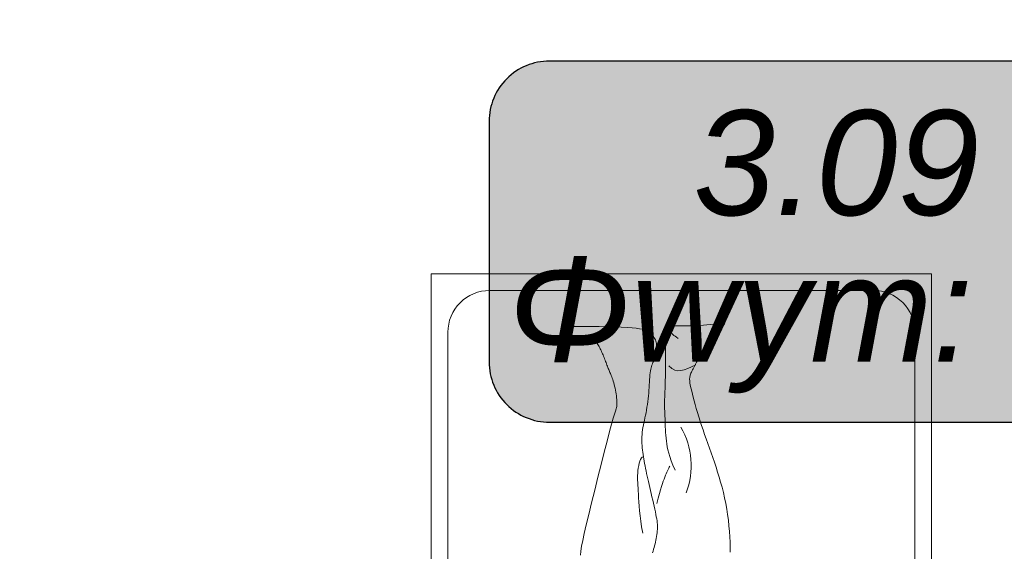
# Model space of a CAD drawing. Header units: millimetres. Extents: x 24385 to 79107, y -56478 to -23676.
# Tile 397 of 656: x 44702 to 44844, y -39987 to -39910. Entities that reach past the tile are written whole.
import ezdxf
from ezdxf.lldxf.tags import DXFTag

# ---------------------------------------------------------------- set-up
doc = ezdxf.new("R2010")
doc.units = ezdxf.units.MM
doc.header["$LTSCALE"] = 2
for name, color, linetype, lineweight in [('0_OPIS', 7, 'Continuous', 13), ('10', 7, 'Continuous', 9), ('3DPLAN_A_TABELKA POMIESZCZEŃ', 7, 'Continuous', 0), ('6', 253, 'Continuous', 0)]:
    doc.layers.add(name, color=color, linetype=linetype, lineweight=lineweight)
for name, color, linetype in [('3DPLAN_A_KRESKOWANIE 1', 253, 'Continuous'), ('3DPLAN_A_OPIS', 8, 'Continuous'), ('IS_Text_Konstrukcji', 7, 'Continuous')]:
    doc.layers.add(name, color=color, linetype=linetype)
doc.layers.add('FURNITURE ZD 1 500', color=7, linetype='Continuous', lineweight=13, true_color=0x9fa8a5)
doc.styles.add('ARIAL', font='arial.ttf')
doc.styles.get("Standard").update_dxf_attribs({"font": 'arial.ttf'})
tags = doc.linetypes.add('SOLID', pattern=[10, 10, 0]).pattern_tags.tags
tags[6:7] = [DXFTag(74, 4), DXFTag(75, 0), DXFTag(340, '0'), DXFTag(46, 0.0), DXFTag(50, 0.0), DXFTag(44, 0.0), DXFTag(45, 0.0)]
tags[4:5] = [DXFTag(74, 4), DXFTag(75, 0), DXFTag(340, '0'), DXFTag(46, 0.0), DXFTag(50, 0.0), DXFTag(44, 0.0), DXFTag(45, 0.0)]

# ---------------------------------------------------------------- blocks, each defined once
blk = doc.blocks.new('A$C7B9C5A86')
at = {"layer": '6', "color": 7}
for p, q in [((0.0183, 0.3079), (0.0168, 0.306)), ((0.0199, 0.3098), (0.0183, 0.3079)), ((0.0217, 0.3115), (0.0199, 0.3098)), ((0.0236, 0.3131), (0.0217, 0.3115)), ((0.0255, 0.3146), (0.0236, 0.3131)), ((0.0276, 0.3159), (0.0255, 0.3146)), ((0.0297, 0.3171), (0.0276, 0.3159)), ((0.0318, 0.318), (0.0297, 0.3171)), ((0.0341, 0.3188), (0.0318, 0.318)), ((0.0364, 0.3194), (0.0341, 0.3188)), ((0.0387, 0.3199), (0.0364, 0.3194)), ((0.0412, 0.3202), (0.0387, 0.3199)), ((0.0437, 0.3203), (0.0412, 0.3202)), ((0.0463, 0.3203), (0.0437, 0.3203)), ((0.0491, 0.3201), (0.0463, 0.3203)), ((0.0519, 0.3198), (0.0491, 0.3201)), ((0.0547, 0.3194), (0.0519, 0.3198)), ((0.0576, 0.3189), (0.0547, 0.3194)), ((0.0605, 0.3183), (0.0576, 0.3189)), ((0.0634, 0.3176), (0.0605, 0.3183)), ((0.0662, 0.3168), (0.0634, 0.3176)), ((0.0689, 0.3159), (0.0662, 0.3168)), ((0.0714, 0.315), (0.0689, 0.3159)), ((0.0738, 0.3141), (0.0714, 0.315)), ((0.0762, 0.3132), (0.0738, 0.3141)), ((0.0785, 0.3122), (0.0762, 0.3132)), ((0.0809, 0.3113), (0.0785, 0.3122)), ((0.0834, 0.3104), (0.0809, 0.3113)), ((0.0861, 0.3096), (0.0834, 0.3104)), ((0.089, 0.3089), (0.0861, 0.3096)), ((0.0924, 0.3082), (0.089, 0.3089)), ((0.096, 0.3077), (0.0924, 0.3082)), ((0.1001, 0.3073), (0.096, 0.3077)), ((0.1045, 0.3069), (0.1001, 0.3073)), ((0.1092, 0.3066), (0.1045, 0.3069)), ((0.3194, 0.3069), (0.3136, 0.3056)), ((0.3253, 0.3083), (0.3194, 0.3069)), ((0.3314, 0.3097), (0.3253, 0.3083)), ((0.3376, 0.3112), (0.3314, 0.3097)), ((0.3438, 0.3126), (0.3376, 0.3112)), ((0.3499, 0.314), (0.3438, 0.3126)), ((0.3558, 0.3154), (0.3499, 0.314)), ((0.3615, 0.3166), (0.3558, 0.3154)), ((0.3669, 0.3178), (0.3615, 0.3166)), ((0.3718, 0.3189), (0.3669, 0.3178)), ((0.3764, 0.3197), (0.3718, 0.3189)), ((0.3805, 0.3205), (0.3764, 0.3197)), ((0.3843, 0.3211), (0.3805, 0.3205)), ((0.3878, 0.3215), (0.3843, 0.3211)), ((0.3912, 0.3218), (0.3878, 0.3215)), ((0.3944, 0.3219), (0.3912, 0.3218)), ((0.3976, 0.322), (0.3944, 0.3219)), ((0.4009, 0.3219), (0.3976, 0.322)), ((0.4043, 0.3216), (0.4009, 0.3219)), ((0.4077, 0.3213), (0.4043, 0.3216)), ((0.4113, 0.3208), (0.4077, 0.3213)), ((0.4148, 0.3203), (0.4113, 0.3208)), ((0.4185, 0.3197), (0.4148, 0.3203)), ((0.4221, 0.3189), (0.4185, 0.3197)), ((0.4257, 0.3181), (0.4221, 0.3189)), ((0.4293, 0.3173), (0.4257, 0.3181)), ((0.4328, 0.3163), (0.4293, 0.3173)), ((0.4363, 0.3154), (0.4328, 0.3163)), ((0.4397, 0.3144), (0.4363, 0.3154)), ((0.4432, 0.3133), (0.4397, 0.3144)), ((0.4466, 0.3123), (0.4432, 0.3133)), ((0.011, 0.2922), (0.0101, 0.2872)), ((0.0119, 0.2962), (0.011, 0.2922)), ((0.0129, 0.2993), (0.0119, 0.2962)), ((0.0141, 0.3018), (0.0129, 0.2993)), ((0.0154, 0.3039), (0.0141, 0.3018)), ((0.0168, 0.306), (0.0154, 0.3039)), ((0.1141, 0.3064), (0.1092, 0.3066)), ((0.1193, 0.3061), (0.1141, 0.3064)), ((0.1245, 0.3058), (0.1193, 0.3061)), ((0.13, 0.3054), (0.1245, 0.3058)), ((0.1355, 0.305), (0.13, 0.3054)), ((0.141, 0.3044), (0.1355, 0.305)), ((0.1466, 0.3039), (0.141, 0.3044)), ((0.1522, 0.3032), (0.1466, 0.3039)), ((0.1577, 0.3024), (0.1522, 0.3032)), ((0.1632, 0.3016), (0.1577, 0.3024)), ((0.1685, 0.3007), (0.1632, 0.3016)), ((0.1738, 0.2998), (0.1685, 0.3007)), ((0.1788, 0.2987), (0.1738, 0.2998)), ((0.1838, 0.2977), (0.1788, 0.2987)), ((0.1886, 0.2966), (0.1838, 0.2977)), ((0.1933, 0.2955), (0.1886, 0.2966)), ((0.1979, 0.2945), (0.1933, 0.2955)), ((0.2025, 0.2937), (0.1979, 0.2945)), ((0.207, 0.2929), (0.2025, 0.2937)), ((0.2115, 0.2923), (0.207, 0.2929)), ((0.2159, 0.2919), (0.2115, 0.2923)), ((0.2204, 0.2916), (0.2159, 0.2919)), ((0.2248, 0.2916), (0.2204, 0.2916)), ((0.2292, 0.2916), (0.2248, 0.2916)), ((0.2336, 0.2918), (0.2292, 0.2916)), ((0.2379, 0.2921), (0.2336, 0.2918)), ((0.2422, 0.2925), (0.2379, 0.2921)), ((0.2466, 0.293), (0.2422, 0.2925)), ((0.2509, 0.2935), (0.2466, 0.293)), ((0.2552, 0.2941), (0.2509, 0.2935)), ((0.2595, 0.2947), (0.2552, 0.2941)), ((0.2638, 0.2954), (0.2595, 0.2947)), ((0.2682, 0.2962), (0.2638, 0.2954)), ((0.2727, 0.297), (0.2682, 0.2962)), ((0.2773, 0.2978), (0.2727, 0.297)), ((0.2821, 0.2988), (0.2773, 0.2978)), ((0.2869, 0.2998), (0.2821, 0.2988)), ((0.292, 0.3008), (0.2869, 0.2998)), ((0.2971, 0.3019), (0.292, 0.3008)), ((0.3025, 0.3031), (0.2971, 0.3019)), ((0.3079, 0.3043), (0.3025, 0.3031)), ((0.3136, 0.3056), (0.3079, 0.3043)), ((0.0086, 0.2729), (0.0079, 0.2631)), ((0.0093, 0.2809), (0.0086, 0.2729)), ((0.0101, 0.2872), (0.0093, 0.2809)), ((0.0073, 0.2513), (0.0067, 0.2379)), ((0.0079, 0.2631), (0.0073, 0.2513)), ((0.0067, 0.2379), (0.0062, 0.2236)), ((0.0955, 0.2296), (0.0974, 0.2304)), ((0.0974, 0.2304), (0.0993, 0.2313)), ((0.0993, 0.2313), (0.1015, 0.2322)), ((0.1015, 0.2322), (0.1037, 0.2331)), ((0.1037, 0.2331), (0.1063, 0.234)), ((0.1063, 0.234), (0.109, 0.2349)), ((0.109, 0.2349), (0.112, 0.2358)), ((0.112, 0.2358), (0.1153, 0.2368)), ((0.1153, 0.2368), (0.1187, 0.2377)), ((0.1187, 0.2377), (0.1222, 0.2386)), ((0.1222, 0.2386), (0.1259, 0.2394)), ((0.1259, 0.2394), (0.1296, 0.2402)), ((0.1296, 0.2402), (0.1334, 0.2409)), ((0.1334, 0.2409), (0.1372, 0.2415)), ((0.1372, 0.2415), (0.141, 0.242)), ((0.141, 0.242), (0.1446, 0.2425)), ((0.1446, 0.2425), (0.1481, 0.2428)), ((0.1481, 0.2428), (0.1514, 0.2431)), ((0.1514, 0.2431), (0.1544, 0.2432)), ((0.1544, 0.2432), (0.1571, 0.2432)), ((0.1571, 0.2432), (0.1594, 0.2431)), ((0.1594, 0.2431), (0.1614, 0.2428)), ((0.1614, 0.2428), (0.1635, 0.2423)), ((0.1635, 0.2423), (0.1664, 0.2415)), ((0.1664, 0.2415), (0.1704, 0.2402)), ((0.1704, 0.2402), (0.1763, 0.2384)), ((0.1763, 0.2384), (0.1846, 0.2359)), ((0.1846, 0.2359), (0.1958, 0.2328)), ((0.1958, 0.2328), (0.2105, 0.2288)), ((0.0062, 0.2236), (0.0058, 0.2089)), ((0.0492, 0.2107), (0.0515, 0.2118)), ((0.0515, 0.2118), (0.0538, 0.2128)), ((0.0538, 0.2128), (0.0562, 0.2139)), ((0.0562, 0.2139), (0.0587, 0.215)), ((0.0587, 0.215), (0.0611, 0.2161)), ((0.0611, 0.2161), (0.0636, 0.2172)), ((0.0636, 0.2172), (0.0661, 0.2182)), ((0.0661, 0.2182), (0.0687, 0.2192)), ((0.0687, 0.2192), (0.0712, 0.2202)), ((0.0712, 0.2202), (0.0737, 0.2212)), ((0.0737, 0.2212), (0.0761, 0.2221)), ((0.0761, 0.2221), (0.0786, 0.2229)), ((0.0786, 0.2229), (0.081, 0.2238)), ((0.081, 0.2238), (0.0833, 0.2246)), ((0.0833, 0.2246), (0.0855, 0.2254)), ((0.0855, 0.2254), (0.0877, 0.2262)), ((0.0877, 0.2262), (0.0897, 0.2271)), ((0.0897, 0.2271), (0.0917, 0.2279)), ((0.0917, 0.2279), (0.0936, 0.2287)), ((0.0936, 0.2287), (0.0955, 0.2296)), ((0.2105, 0.2288), (0.229, 0.2239)), ((0.229, 0.2239), (0.2506, 0.2183)), ((0.2506, 0.2183), (0.2744, 0.2123)), ((0.2744, 0.2123), (0.2994, 0.206)), ((0.0055, 0.1943), (0.0054, 0.1805)), ((0.0058, 0.2089), (0.0055, 0.1943)), ((0.0311, 0.19), (0.032, 0.1929)), ((0.032, 0.1929), (0.0332, 0.1957)), ((0.0332, 0.1957), (0.0344, 0.1982)), ((0.0344, 0.1982), (0.0358, 0.2006)), ((0.0358, 0.2006), (0.0374, 0.2026)), ((0.0374, 0.2026), (0.039, 0.2044)), ((0.039, 0.2044), (0.0409, 0.2059)), ((0.0409, 0.2059), (0.0428, 0.2073)), ((0.0428, 0.2073), (0.0449, 0.2085)), ((0.0449, 0.2085), (0.047, 0.2097)), ((0.047, 0.2097), (0.0492, 0.2107)), ((0.2994, 0.206), (0.3246, 0.1998)), ((0.3246, 0.1998), (0.349, 0.1938)), ((0.349, 0.1938), (0.3718, 0.1882)), ((0.0054, 0.1805), (0.0054, 0.168)), ((0.0268, 0.17), (0.0272, 0.1726)), ((0.0272, 0.1726), (0.0277, 0.1752)), ((0.0277, 0.1752), (0.0282, 0.178)), ((0.0282, 0.178), (0.0288, 0.181)), ((0.0288, 0.181), (0.0294, 0.184)), ((0.0294, 0.184), (0.0302, 0.187)), ((0.0302, 0.187), (0.0311, 0.19)), ((0.3718, 0.1882), (0.3919, 0.1834)), ((0.3919, 0.1834), (0.4087, 0.1795)), ((0.4087, 0.1795), (0.4225, 0.1765)), ((0.4225, 0.1765), (0.4338, 0.1743)), ((0.4338, 0.1743), (0.4432, 0.1729)), ((0.4432, 0.1729), (0.4513, 0.1721)), ((0.0054, 0.168), (0.0057, 0.1573)), ((0.0057, 0.1573), (0.0062, 0.1489)), ((0.0218, 0.1515), (0.0229, 0.1543)), ((0.0229, 0.1543), (0.0238, 0.157)), ((0.0238, 0.157), (0.0246, 0.1597)), ((0.0246, 0.1597), (0.0253, 0.1623)), ((0.0253, 0.1623), (0.0258, 0.1649)), ((0.0258, 0.1649), (0.0263, 0.1674)), ((0.0263, 0.1674), (0.0268, 0.17)), ((0.0062, 0.1489), (0.0068, 0.1428)), ((0.0068, 0.1428), (0.0077, 0.1385)), ((0.0077, 0.1385), (0.0087, 0.1359)), ((0.0087, 0.1359), (0.0099, 0.1347)), ((0.0099, 0.1347), (0.0111, 0.1346)), ((0.0111, 0.1346), (0.0124, 0.1354)), ((0.0124, 0.1354), (0.0138, 0.1369)), ((0.0138, 0.1369), (0.0152, 0.1387)), ((0.0152, 0.1387), (0.0166, 0.1409)), ((0.0166, 0.1409), (0.018, 0.1433)), ((0.018, 0.1433), (0.0193, 0.1459)), ((0.0193, 0.1459), (0.0206, 0.1486)), ((0.0206, 0.1486), (0.0218, 0.1515))]:
    blk.add_line(p, q, dxfattribs=at)
for points in [[(0.4456, 0.4634), (0.4359, 0.4635), (0.4258, 0.4633), (0.4155, 0.4628), (0.4049, 0.4621), (0.3942, 0.4611), (0.3833, 0.4599), (0.3724, 0.4584), (0.3614, 0.4567), (0.3506, 0.4547), (0.3399, 0.4526), (0.3294, 0.4502), (0.3191, 0.4477), (0.309, 0.4449), (0.2991, 0.4421), (0.2893, 0.4391), (0.2797, 0.436), (0.2703, 0.4329), (0.2609, 0.4297), (0.2518, 0.4264), (0.2427, 0.4232), (0.2337, 0.42), (0.2249, 0.4169), (0.2161, 0.4138), (0.2074, 0.4108), (0.1988, 0.4079), (0.1903, 0.4051), (0.1819, 0.4024), (0.1736, 0.3999), (0.1656, 0.3975), (0.1579, 0.3954), (0.1505, 0.3934), (0.1437, 0.3916), (0.1375, 0.39), (0.1319, 0.3886), (0.1271, 0.3875), (0.1229, 0.3866), (0.1193, 0.3859), (0.1162, 0.3853), (0.1136, 0.385), (0.1112, 0.3848), (0.1092, 0.3847), (0.1073, 0.3847), (0.1055, 0.3849), (0.1037, 0.3852), (0.102, 0.3855), (0.1003, 0.386), (0.0986, 0.3866), (0.0967, 0.3873), (0.0948, 0.3882), (0.0928, 0.3891), (0.0905, 0.3902), (0.0882, 0.3914), (0.0858, 0.3926), (0.0832, 0.394), (0.0806, 0.3954), (0.078, 0.3968), (0.0754, 0.3983), (0.0729, 0.3997), (0.0703, 0.4012), (0.0678, 0.4026), (0.0654, 0.4041), (0.063, 0.4055), (0.0605, 0.4069), (0.0581, 0.4082), (0.0557, 0.4096), (0.0532, 0.4109), (0.0507, 0.4121), (0.0481, 0.4134), (0.0456, 0.4147), (0.0431, 0.416), (0.0407, 0.4174), (0.0384, 0.4188), (0.0363, 0.4204), (0.0342, 0.4221), (0.0324, 0.424), (0.0304, 0.4262), (0.028, 0.4289), (0.025, 0.4321), (0.021, 0.436), (0.0156, 0.4408), (0.0087, 0.4466), (0, 0.4535)], [(0.0086, 0.3472), (0.007, 0.3494), (0.0058, 0.3519), (0.005, 0.3548), (0.0046, 0.358), (0.0044, 0.3614), (0.0044, 0.3652), (0.0045, 0.369), (0.0047, 0.373), (0.0048, 0.3772), (0.0048, 0.382), (0.0046, 0.388), (0.0043, 0.3956), (0.0037, 0.4055), (0.0028, 0.418), (0.0016, 0.4339), (0, 0.4535)], [(0.0807, 0.3968), (0.0846, 0.3885), (0.0879, 0.381), (0.0904, 0.3742), (0.0918, 0.3678), (0.092, 0.3618), (0.0907, 0.3559), (0.0876, 0.35), (0.0825, 0.344)], [(0.286, 0.3562), (0.276, 0.3521), (0.2672, 0.3487), (0.2593, 0.346), (0.2523, 0.3439), (0.246, 0.3422), (0.2401, 0.341), (0.2344, 0.3401), (0.2289, 0.3394), (0.2233, 0.3388), (0.2177, 0.3384), (0.2121, 0.3379), (0.2065, 0.3376), (0.201, 0.3373), (0.1955, 0.3371), (0.1903, 0.3369), (0.1852, 0.3367), (0.1803, 0.3365), (0.1755, 0.3363), (0.1709, 0.3362), (0.1664, 0.336), (0.1618, 0.336), (0.1573, 0.3359), (0.1526, 0.3359), (0.1479, 0.336), (0.1429, 0.3361), (0.1378, 0.3363), (0.1325, 0.3365), (0.1271, 0.3367), (0.1215, 0.3369), (0.1159, 0.3371), (0.1101, 0.3373), (0.1043, 0.3375), (0.0984, 0.3375), (0.0924, 0.3376), (0.0865, 0.3376), (0.0806, 0.3376), (0.0749, 0.3375), (0.0692, 0.3375), (0.0637, 0.3375), (0.0584, 0.3374), (0.0533, 0.3374), (0.0485, 0.3375), (0.044, 0.3376), (0.0398, 0.3377), (0.0358, 0.3379), (0.0322, 0.3381), (0.029, 0.3384), (0.0261, 0.3388), (0.0235, 0.3392), (0.0213, 0.3397), (0.0195, 0.3403), (0.0178, 0.3409), (0.0165, 0.3415), (0.0153, 0.3421), (0.0143, 0.3427), (0.0134, 0.3433), (0.0126, 0.3439), (0.0119, 0.3444), (0.0113, 0.3449), (0.0109, 0.3453), (0.0106, 0.3458), (0.0105, 0.3462), (0.0106, 0.3465), (0.0109, 0.3468), (0.0113, 0.3471), (0.012, 0.3473), (0.0127, 0.3475), (0.0136, 0.3478), (0.0146, 0.348), (0.0156, 0.3483), (0.0166, 0.3487), (0.0177, 0.3491), (0.0187, 0.3497), (0.0196, 0.3504), (0.0207, 0.3513), (0.0219, 0.3526), (0.0232, 0.3542), (0.0248, 0.3564), (0.0267, 0.359), (0.0289, 0.3623)], [(0.3505, 0.3208), (0.3402, 0.3234), (0.3314, 0.3258), (0.3239, 0.328), (0.3174, 0.3299), (0.3119, 0.3317), (0.3071, 0.3333), (0.303, 0.3348), (0.2992, 0.3363), (0.2957, 0.3377), (0.2925, 0.3391), (0.2895, 0.3404), (0.2867, 0.3417), (0.2842, 0.3429), (0.2819, 0.344), (0.2799, 0.345), (0.2781, 0.3458)], [(0.4083, 0.2933), (0.3963, 0.2911), (0.3851, 0.2893), (0.3746, 0.288), (0.3648, 0.287), (0.3557, 0.2863), (0.3473, 0.2857), (0.3396, 0.2853), (0.3326, 0.2849), (0.3262, 0.2845), (0.3204, 0.2841), (0.3151, 0.2838), (0.31, 0.2835), (0.3053, 0.2833), (0.3006, 0.2833), (0.296, 0.2834), (0.2913, 0.2836), (0.2864, 0.284), (0.2816, 0.2847), (0.2768, 0.2855), (0.2723, 0.2865), (0.2682, 0.2878), (0.2647, 0.2892), (0.2619, 0.2908), (0.26, 0.2926)]]:
    blk.add_lwpolyline(points, dxfattribs=at)
blk.add_arc((0.2768, 0.2374), 0.1503, 69.2736, 119.9559, dxfattribs=at)
blk = doc.blocks.new('A$C54E51C45')
at = {"layer": '10'}
blk.add_lwpolyline([(1.7277, 1.3718), (1.9297, 0.6807), (0.202, 0.1757), (0, 0.8668)], close=True, dxfattribs=at)
for points in [[(0.2759, 0.2223, -0.414214), (0.2014, 0.2631), (0.0466, 0.7929, -0.414214), (0.0874, 0.8674), (1.2622, 1.2107, -0.414214), (1.3366, 1.17), (1.3557, 1.1047, -0.414214)], [(1.4856, 0.6603), (1.4915, 0.6401, -0.414214), (1.4507, 0.5657), (0.2759, 0.2223, -0.414214)]]:
    blk.add_lwpolyline(points, format="xyb", dxfattribs=at)
at = {"layer": '10', "xscale": 0.7391716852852, "yscale": 0.7391716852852, "zscale": 0.7391716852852, "rotation": 16.29110475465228}
blk.add_blockref('A$C7B9C5A86', (0.2462, 0.2798), dxfattribs=at)
blk = doc.blocks.new('III pietrooosoo')
at = {"layer": '3DPLAN_A_KRESKOWANIE 1'}
h = blk.add_hatch(dxfattribs=at)
h.set_pattern_fill('ANSI31', color=256, scale=5, style=0)
h.set_pattern_definition([(45, (29206.918, -39107.05), (-11.22532, 11.22532), [])])
h.paths.add_polyline_path([(26781.49, -39163.58), (26781.49, -38938.58), (26746.49, -38938.58), (26746.49, -39163.58)])
h.paths.add_polyline_path([(26746.49, -39423.63), (26776.05, -39423.63), (26776.05, -39388.27), (26746.49, -39388.27)])
h.paths.add_polyline_path([(26746.49, -38938.58), (26781.49, -38938.58), (26781.49, -39163.58), (26746.49, -39163.58)])
h.paths.add_polyline_path([(27368.97, -39343.08), (27368.97, -39410.08), (27375.97, -39410.08), (27375.97, -39403.08), (27410.97, -39403.08), (27410.97, -39383.75), (27409.39, -39383.75), (27410, -39383.99, -0.310329), (27410.42, -39384.6), (27410.42, -39387.03, -0.216272), (27410.19, -39387.52), (27409.53, -39388.03, -0.076898), (27409.35, -39388.12, 0.840818), (27409.47, -39388.8), (27410.15, -39388.8), (27410.15, -39388.95), (27409.47, -39388.95, -0.840818), (27409.3, -39387.98, 0.076898), (27409.44, -39387.91), (27410.1, -39387.4, 0.216272), (27410.27, -39387.03), (27410.27, -39384.6, 0.310329), (27409.95, -39384.13), (27408.97, -39383.75), (27408.97, -39315.95), (27410.97, -39315.95), (27410.97, -39109.08), (27396.97, -39109.08), (27396.97, -39304.08), (27326.97, -39304.08), (27326.97, -39321.08), (26829.97, -39321.08), (26829.97, -39251.08), (26809.49, -39251.08), (26809.49, -39321.08), (26781.49, -39321.08), (26781.49, -39387.08), (26810.97, -39387.08), (26810.97, -39343.08)])
h.paths.add_polyline_path([(28444.97, -38740.08), (28444.97, -38698.58), (28212, -38698.58), (28212, -38637.58), (28198.97, -38637.58), (28198.97, -38740.08)])
h.paths.add_polyline_path([(28624.46, -38658.58), (28601.97, -38658.58), (28601.97, -38698.58), (28559.97, -38698.58), (28559.97, -38740.08), (28624.46, -38740.08)])
h.paths.add_polyline_path([(28627.97, -38870.19), (28674.81, -38870.19), (28674.81, -38878.08), (28689.97, -38878.08), (28689.97, -38734.08), (28772.97, -38734.08), (28772.97, -38698.58), (28726.97, -38698.58), (28726.97, -38658.58), (28624.46, -38658.58), (28624.46, -38740.08), (28627.97, -38740.08)])
h.paths.add_polyline_path([(28674.81, -38878.08), (28674.81, -38870.19), (28627.97, -38870.19), (28627.97, -38897.19), (28648.97, -38897.19), (28648.97, -38878.08)])
h.paths.add_polyline_path([(28627.97, -38897.19), (28627.97, -38924.19), (28648.97, -38924.19), (28648.97, -38897.19)])
h.paths.add_polyline_path([(28648.97, -38924.19), (28627.97, -38924.19), (28627.97, -39029.08), (28204.97, -39029.08), (28204.97, -39046.08), (28245.97, -39046.08), (28245.97, -39098.08), (28618.97, -39098.08), (28618.97, -39148.34), (28648.97, -39148.34)])
h.paths.add_polyline_path([(28769.97, -39380.08), (28769.97, -39352.58), (28654.97, -39352.58), (28654.97, -39295.58), (28648.97, -39295.58), (28648.97, -39268.08), (28618.97, -39268.08), (28618.97, -39305.08), (28602.97, -39305.08), (28602.97, -39390.58), (28908.97, -39390.58), (28908.97, -39380.08)])
h.paths.add_polyline_path([(29254.97, -39636.08), (29254.97, -39479.08), (29253.97, -39456.08), (29253.97, -39299.08), (29205.97, -39299.08), (29205.97, -39365.08), (29137.97, -39365.08), (29137.97, -39390.58), (29242.97, -39390.58), (29242.97, -39525.58), (29129.97, -39525.58), (29129.97, -39588.58), (28896.97, -39588.58), (28896.97, -39613.08), (29204.97, -39613.08), (29204.97, -39636.08)])
h.paths.add_polyline_path([(28675.97, -39613.08), (28675.97, -39693.93), (28641.97, -39693.93), (28641.97, -39636.08), (28614.97, -39636.08), (28614.97, -39598.08), (28602.97, -39598.08), (28602.97, -39526.58), (28766.97, -39526.58), (28766.97, -39613.08)])
h.paths.add_polyline_path([(28575.62, -39665.5), (28722.88, -39665.5), (28722.88, -39699.91), (28575.62, -39699.91)], flags=9)
h.paths.add_polyline_path([(28641.97, -39693.93), (28641.97, -39906.08), (28675.97, -39906.08), (28675.97, -39693.93)])
h.paths.add_polyline_path([(29060.97, -38734.08), (29060.97, -38698.58), (28887.97, -38698.58), (28887.97, -38734.08)])
h.paths.add_polyline_path([(29348.97, -38734.08), (29348.97, -38698.58), (29324.97, -38698.58), (29324.97, -38658.58), (29199.97, -38658.58), (29199.97, -38698.58), (29175.97, -38698.58), (29175.97, -38734.08)])
h.paths.add_polyline_path([(29636.97, -38698.58), (29463.97, -38698.58), (29463.97, -38734.08), (29636.97, -38734.08)])
h.paths.add_polyline_path([(29924.97, -38734.08), (29924.97, -38698.58), (29901.97, -38698.58), (29901.97, -38658.58), (29776.97, -38658.58), (29776.97, -38698.58), (29751.97, -38698.58), (29751.97, -38734.08)])
h.paths.add_polyline_path([(30039.97, -38734.08), (30234.97, -38734.08), (30234.97, -38698.58), (30039.97, -38698.58)])
h.paths.add_polyline_path([(30524.97, -38734.08), (30524.97, -38698.58), (30502.97, -38698.58), (30502.97, -38658.58), (30377.97, -38658.58), (30377.97, -38698.58), (30349.97, -38698.58), (30349.97, -38734.08)])
h.paths.add_polyline_path([(30834.97, -38734.08), (30834.97, -38698.58), (30641.97, -38698.58), (30641.97, -38734.08)])
h.paths.add_polyline_path([(31048.97, -38768.58), (31550.97, -38768.58), (31550.97, -38841.08), (31594.97, -38841.08), (31594.97, -38734.08), (31625.97, -38734.08), (31625.97, -38698.58), (31098.97, -38698.58), (31098.97, -38658.58), (30973.97, -38658.58), (30973.97, -38698.58), (30948.97, -38698.58), (30948.97, -38734.08), (31048.97, -38734.08)])
h.paths.add_polyline_path([(31550.97, -39073.08), (31594.97, -39073.08), (31594.97, -39018.08), (31550.97, -39018.08)])
h.paths.add_polyline_path([(31550.97, -39378.08), (31594.97, -39378.08), (31594.97, -39250.08), (31550.97, -39250.08)])
h.paths.add_polyline_path([(31594.97, -39684.08), (31594.97, -39554.08), (31550.97, -39554.08), (31550.97, -39684.08)])
h.paths.add_polyline_path([(31594.97, -39915.08), (31594.97, -39860.08), (31550.97, -39860.08), (31550.97, -39915.08)])
h.paths.add_polyline_path([(31550.97, -40194.08), (30944.97, -40194.08), (30944.97, -40267.58), (30973.97, -40267.58), (30973.97, -40307.58), (31098.97, -40307.58), (31098.97, -40267.58), (31625.97, -40267.58), (31625.97, -40194.08), (31594.97, -40194.08), (31594.97, -40092.08), (31550.97, -40092.08), (31550.97, -40194.08)], is_closed=False)
h.paths.add_polyline_path([(30637.97, -40267.58), (30830.97, -40267.58), (30830.97, -40194.08), (30637.97, -40194.08)])
h.paths.add_polyline_path([(30345.97, -40194.08), (30345.97, -40267.58), (30369.97, -40267.58), (30369.97, -40307.58), (30494.97, -40307.58), (30494.97, -40267.58), (30520.97, -40267.58), (30520.97, -40194.08)])
h.paths.add_polyline_path([(30035.97, -40267.58), (30230.97, -40267.58), (30230.97, -40194.08), (30035.97, -40194.08)])
h.paths.add_polyline_path([(29775.97, -40161.08), (29762.97, -40161.08), (29762.97, -40198.08), (29741.97, -40198.08), (29741.97, -40267.58), (29768.97, -40267.58), (29768.97, -40307.58), (29893.97, -40307.58), (29893.97, -40267.58), (29920.97, -40267.58), (29920.97, -40194.08), (29775.97, -40194.08)])
h.paths.add_polyline_path([(29431.97, -40198.08), (29431.97, -40267.58), (29626.97, -40267.58), (29626.97, -40198.08)])
h.paths.add_polyline_path([(29140.97, -40198.08), (29140.97, -40267.58), (29161.97, -40267.58), (29161.97, -40307.58), (29286.97, -40307.58), (29286.97, -40267.58), (29316.97, -40267.58), (29316.97, -40198.08)])
h.paths.add_polyline_path([(28831.97, -40198.08), (28831.97, -40267.58), (29025.97, -40267.58), (29025.97, -40198.08)])
h.paths.add_polyline_path([(28541.97, -40267.58), (28570.97, -40267.58), (28570.97, -40307.58), (28695.97, -40307.58), (28695.97, -40267.58), (28716.97, -40267.58), (28716.97, -40198.08), (28597.43, -40198.08), (28597.12, -40198.34, -2.544085), (28595.08, -40198.08), (28541.97, -40198.08)])
h.paths.add_polyline_path([(28229.97, -40267.58), (28426.97, -40267.58), (28426.97, -40198.08), (28229.97, -40198.08)])
h.paths.add_polyline_path([(28026.62, -40155.72), (28026.62, -40307.58), (28070.97, -40307.58), (28070.97, -40267.58), (28114.97, -40267.58), (28114.97, -40198.08), (28037.97, -40198.08), (28037.97, -40155.72)])
h.paths.add_polyline_path([(28026.62, -40155.72), (27981.97, -40155.72), (27981.97, -40201.08), (27901.97, -40201.08), (27901.97, -40267.58), (27945.97, -40267.58), (27945.97, -40307.58), (28026.62, -40307.58)])
h.paths.add_polyline_path([(27916.97, -39798.79), (27920.06, -39798.79), (27920.06, -39852.79), (27916.97, -39852.79), (27916.97, -39912.08), (27981.97, -39912.08), (27981.97, -40155.72), (28026.62, -40155.72), (28026.62, -39747.08), (27916.97, -39747.08)])
h.paths.add_polyline_path([(28037.97, -39913.08), (28091.97, -39913.08), (28091.97, -39758.08), (28037.97, -39758.08), (28037.97, -39747.08), (28026.62, -39747.08), (28026.62, -40155.72), (28037.97, -40155.72)])
h.paths.add_polyline_path([(27950.97, -39566.08), (27950.97, -39590.08), (27956.97, -39590.08), (27956.97, -39657.08), (28026.62, -39657.08), (28026.62, -39566.08)])
h.paths.add_polyline_path([(28161.97, -39588.08), (28044.97, -39588.08), (28044.97, -39598.08), (28161.97, -39598.08)])
h.paths.add_polyline_path([(27590.97, -40201.08), (27590.97, -40267.58), (27726.97, -40267.58), (27726.97, -40201.08)])
h.paths.add_polyline_path([(26781.49, -40201.08), (26781.49, -40267.58), (27231.97, -40267.58), (27231.97, -40307.58), (27356.97, -40307.58), (27356.97, -40267.58), (27415.97, -40267.58), (27415.97, -40201.08)])
h.paths.add_polyline_path([(26809.49, -40155.72), (26809.49, -40201.08), (26864.97, -40201.08), (26864.97, -40155.72)])
h.paths.add_polyline_path([(26809.49, -40088.08), (26809.49, -40155.72), (26864.97, -40155.72), (26864.97, -40088.08)])
h.paths.add_polyline_path([(26809.49, -40085.08), (26809.49, -40088.08), (26864.97, -40088.08), (26864.97, -40085.08)])
h.paths.add_polyline_path([(26809.49, -39863.08), (26809.49, -39910.08), (26864.97, -39910.08), (26864.97, -39863.08)])
h.paths.add_polyline_path([(27408.97, -39315.57), (27408.97, -39313.41), (27410.97, -39313.49), (27409.05, -39313.49), (27409.05, -39315.49), (27410.97, -39315.57)], flags=16)
h.paths.add_polyline_path([(28819.95, -39558.91), (28843.99, -39558.91), (28843.99, -39578.91), (28819.95, -39578.91)], flags=24)
h.paths.add_polyline_path([(28614.3, -39470.41), (28614.3, -39446.75), (28634.3, -39446.75), (28634.3, -39470.41)], flags=24)
h.paths.add_polyline_path([(28699.15, -39459.32), (28892.58, -39459.32), (28892.58, -39432.32), (28699.15, -39432.32)])
h.paths.add_polyline_path([(28699.15, -39486.32), (28892.58, -39486.32), (28892.58, -39459.32), (28699.15, -39459.32)])
h.paths.add_polyline_path([(28699.15, -39432.32), (28892.58, -39432.32), (28892.58, -39486.32), (28699.15, -39486.32)])
h.paths.add_polyline_path([(31282.92, -38730.77), (31332.19, -38730.77), (31332.19, -38753), (31282.92, -38753)], flags=24)
h.paths.add_polyline_path([(31048.16, -38730.77), (31088.89, -38730.77), (31088.89, -38753), (31048.16, -38753)], flags=24)
h.paths.add_polyline_path([(31265.16, -38739.9, 1), (31262.75, -38738.09, 1)], flags=16)
h.paths.add_polyline_path([(28712.1, -39463.64), (28749.15, -39463.64), (28749.15, -39484.06), (28712.1, -39484.06)], flags=8)
h.paths.add_polyline_path([(28712.64, -39435.93), (28779.46, -39435.93), (28779.46, -39457.46), (28712.64, -39457.46)], flags=8)
h.paths.add_polyline_path([(28654.68, -39435.89), (28689.53, -39435.89), (28689.53, -39454.15), (28654.68, -39454.15)], flags=8)
h.paths.add_polyline_path([(28758.66, -39460.57), (28782.82, -39460.57), (28782.82, -39484.57), (28758.66, -39484.57)], flags=8)
h.paths.add_polyline_path([(28699.15, -39460.89), (28699.15, -39483.13), (28699.62, -39483.13), (28699.62, -39460.89)], flags=8)
at = {"layer": 'FURNITURE ZD 1 500', "lineweight": 0, "xscale": 100, "yscale": 100, "zscale": 100, "rotation": 253.7325219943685}
blk.add_blockref('A$C54E51C45', (27673.36, -39922.38), dxfattribs=at)
at = {"layer": '3DPLAN_A_OPIS', "color": 1, "lineweight": 30, "style": 'ARIAL'}
blk.add_attdef('31,21M2', (31149.87, -39031.42), '', height=12, dxfattribs=at)
at = {"layer": '3DPLAN_A_TABELKA POMIESZCZEŃ', "ltscale": 0.5, "style": 'ARIAL'}
blk.add_attdef('REJESTRACJA', (28148.53, -39789.87), '', height=12, dxfattribs=at)

msp = doc.modelspace()

# ---------------------------------------------------------------- hatches: boundary and pattern name
at = {"layer": 'IS_Text_Konstrukcji', "linetype": 'SOLID', "true_color": 0xffffff}
h = msp.add_hatch(color=7, dxfattribs=at)
edge = h.paths.add_edge_path()
edge.add_arc((44912.01, -39959.38), 8.67, 270, 360)
edge.add_line((44920.68, -39959.38), (44920.68, -39924.72))
edge.add_arc((44912.01, -39924.72), 8.67, 0, 90)
edge.add_line((44912.01, -39916.05), (44778.34, -39916.05))
edge.add_arc((44778.34, -39924.72), 8.67, 90, 180)
edge.add_line((44769.68, -39924.72), (44769.68, -39959.38))
edge.add_arc((44778.34, -39959.38), 8.67, 180, 270)
edge.add_line((44778.34, -39968.05), (44912.01, -39968.05))

# ---------------------------------------------------------------- linework, layer by layer
at = {"layer": 'IS_Text_Konstrukcji', "color": 211, "linetype": 'SOLID'}
msp.add_lwpolyline([(44778.34, -39968.05), (44912.01, -39968.05, 0.414214), (44920.68, -39959.38), (44920.68, -39924.72, 0.414214), (44912.01, -39916.05), (44778.34, -39916.05, 0.414214), (44769.68, -39924.72), (44769.68, -39959.38, 0.414214), (44778.34, -39968.05)], format="xyb", dxfattribs=at)

# ---------------------------------------------------------------- block references
at = {"layer": '0_OPIS'}
msp.add_blockref('III pietrooosoo', (17076.77, 0), dxfattribs=at)

# ---------------------------------------------------------------- texts
at = {"layer": 'IS_Text_Konstrukcji', "color": 211, "linetype": 'SOLID', "char_height": 15.12}
for s, insert, attachment_point in [('\\fArial|b0|i1;3.09', (44840.18, -39938.45), 9), ('\\fArial|b0|i1;Φwym: 1475 W', (44845.18, -39944.21), 2)]:
    msp.add_mtext(s, dxfattribs=dict(at, insert=insert, attachment_point=attachment_point))

doc.saveas('drawing.dxf')
